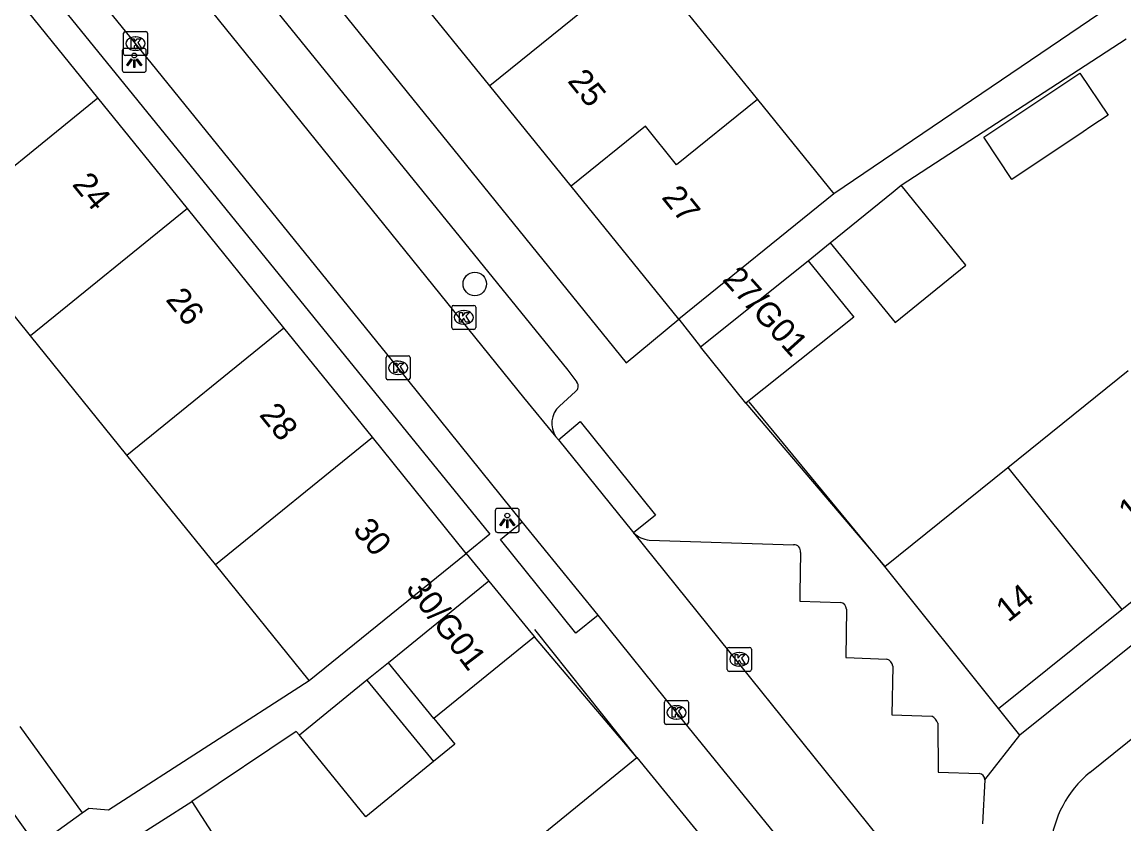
# Model space of a CAD drawing. Extents: x 162347 to 162868, y 381221 to 381813.
# Drawn here: x 162552.35 to 162598.22, y 381590.06 to 381623.46 of the extents above; entities that cross this region are included whole.
import ezdxf

# ---------------------------------------------------------------- set-up
doc = ezdxf.new("R2010")
doc.units = 0
for name, color, linetype in [('IMGEO_Boom', 7, 'Continuous'), ('IMGEO_Kolk', 7, 'Continuous'), ('IMGEO_Lichtpunt', 7, 'Continuous'), ('IMGEO_Muur', 7, 'Continuous'), ('IMGEO_Pand', 7, 'Continuous'), ('IMGEO_Pand_nummerreeks', 7, 'Continuous'), ('IMGEO_Rijbaan_lokaal_open', 7, 'Continuous'), ('IMGEO_Voetpad_open', 7, 'Continuous')]:
    doc.layers.add(name, color=color, linetype=linetype)

msp = doc.modelspace()

# ---------------------------------------------------------------- linework, layer by layer
at = {"layer": 'IMGEO_Boom'}
msp.add_circle((162571.199, 381612.552), 0.489, dxfattribs=at)
at = {"layer": 'IMGEO_Kolk'}
for p, q in [((162556.651, 381623.064), (162557.503, 381623.064)), ((162556.576, 381622.138), (162556.576, 381622.99)), ((162557.064, 381622.844), (162557.089, 381622.844)), ((162557.577, 381622.99), (162557.577, 381622.138)), ((162557.087, 381622.284), (162557.062, 381622.284)), ((162557.503, 381622.064), (162556.651, 381622.064)), ((162570.239, 381610.735), (162570.239, 381611.587)), ((162570.314, 381611.661), (162571.166, 381611.661)), ((162571.24, 381611.587), (162571.24, 381610.735)), ((162570.727, 381611.441), (162570.752, 381611.441)), ((162571.166, 381610.661), (162570.314, 381610.661)), ((162570.75, 381610.881), (162570.725, 381610.881)), ((162567.507, 381608.634), (162567.507, 381609.486)), ((162567.582, 381609.56), (162568.434, 381609.56)), ((162567.995, 381609.34), (162568.02, 381609.34)), ((162568.508, 381609.486), (162568.508, 381608.634)), ((162568.434, 381608.56), (162567.582, 381608.56)), ((162568.018, 381608.78), (162567.993, 381608.78)), ((162581.712, 381596.492), (162581.712, 381597.344)), ((162581.787, 381597.418), (162582.639, 381597.418)), ((162582.713, 381597.344), (162582.713, 381596.492)), ((162582.2, 381597.198), (162582.225, 381597.198)), ((162582.639, 381596.418), (162581.787, 381596.418)), ((162582.223, 381596.638), (162582.198, 381596.638)), ((162579.093, 381594.28), (162579.093, 381595.132)), ((162579.168, 381595.206), (162580.02, 381595.206)), ((162580.094, 381595.132), (162580.094, 381594.28)), ((162579.581, 381594.986), (162579.606, 381594.986)), ((162580.02, 381594.206), (162579.168, 381594.206)), ((162579.604, 381594.426), (162579.579, 381594.426))]:
    msp.add_line(p, q, dxfattribs=at)
for points in [[(162556.651, 381623.064), (162557.503, 381623.064)], [(162556.576, 381622.138), (162556.576, 381622.99)], [(162556.897, 381622.764), (162557.02, 381622.764), (162557.02, 381622.613), (162557.15, 381622.764), (162557.314, 381622.764), (162557.168, 381622.613), (162557.321, 381622.364), (162557.169, 381622.364), (162557.084, 381622.528), (162557.02, 381622.461), (162557.02, 381622.364), (162556.897, 381622.364), (162556.897, 381622.764)], [(162557.577, 381622.99), (162557.577, 381622.138)], [(162557.503, 381622.064), (162556.651, 381622.064)], [(162570.239, 381610.735), (162570.239, 381611.587)], [(162570.314, 381611.661), (162571.166, 381611.661)], [(162571.24, 381611.587), (162571.24, 381610.735)], [(162570.56, 381611.361), (162570.683, 381611.361), (162570.683, 381611.21), (162570.813, 381611.361), (162570.977, 381611.361), (162570.831, 381611.21), (162570.984, 381610.961), (162570.832, 381610.961), (162570.747, 381611.125), (162570.683, 381611.058), (162570.683, 381610.961), (162570.56, 381610.961), (162570.56, 381611.361)], [(162571.166, 381610.661), (162570.314, 381610.661)], [(162567.507, 381608.634), (162567.507, 381609.486)], [(162567.582, 381609.56), (162568.434, 381609.56)], [(162568.508, 381609.486), (162568.508, 381608.634)], [(162567.828, 381609.26), (162567.951, 381609.26), (162567.951, 381609.109), (162568.081, 381609.26), (162568.245, 381609.26), (162568.099, 381609.109), (162568.252, 381608.86), (162568.1, 381608.86), (162568.015, 381609.024), (162567.951, 381608.957), (162567.951, 381608.86), (162567.828, 381608.86), (162567.828, 381609.26)], [(162568.434, 381608.56), (162567.582, 381608.56)], [(162581.712, 381596.492), (162581.712, 381597.344)], [(162581.787, 381597.418), (162582.639, 381597.418)], [(162582.713, 381597.344), (162582.713, 381596.492)], [(162582.033, 381597.118), (162582.156, 381597.118), (162582.156, 381596.967), (162582.286, 381597.118), (162582.45, 381597.118), (162582.304, 381596.967), (162582.457, 381596.718), (162582.305, 381596.718), (162582.22, 381596.882), (162582.156, 381596.815), (162582.156, 381596.718), (162582.033, 381596.718), (162582.033, 381597.118)], [(162582.639, 381596.418), (162581.787, 381596.418)], [(162579.093, 381594.28), (162579.093, 381595.132)], [(162579.168, 381595.206), (162580.02, 381595.206)], [(162580.094, 381595.132), (162580.094, 381594.28)], [(162579.414, 381594.906), (162579.537, 381594.906), (162579.537, 381594.755), (162579.667, 381594.906), (162579.831, 381594.906), (162579.685, 381594.755), (162579.838, 381594.506), (162579.686, 381594.506), (162579.601, 381594.67), (162579.537, 381594.603), (162579.537, 381594.506), (162579.414, 381594.506), (162579.414, 381594.906)], [(162580.02, 381594.206), (162579.168, 381594.206)]]:
    msp.add_lwpolyline(points, dxfattribs=at)
for centre, start, end in [((162556.653, 381622.988), 91.552, 178.448), ((162556.653, 381622.988), 91.552, 178.448), ((162557.501, 381622.988), 1.552, 88.448), ((162557.501, 381622.988), 1.552, 88.448), ((162556.653, 381622.14), 181.552, 268.448), ((162556.653, 381622.14), 181.552, 268.448), ((162557.501, 381622.14), 271.552, 358.448), ((162557.501, 381622.14), 271.552, 358.448), ((162570.316, 381611.585), 91.552, 178.448), ((162570.316, 381611.585), 91.552, 178.448), ((162571.164, 381611.585), 1.552, 88.448), ((162571.164, 381611.585), 1.552, 88.448), ((162570.316, 381610.737), 181.552, 268.448), ((162570.316, 381610.737), 181.552, 268.448), ((162571.164, 381610.737), 271.552, 358.448), ((162571.164, 381610.737), 271.552, 358.448), ((162567.584, 381609.484), 91.552, 178.448), ((162567.584, 381609.484), 91.552, 178.448), ((162568.432, 381609.484), 1.552, 88.448), ((162568.432, 381609.484), 1.552, 88.448), ((162567.584, 381608.636), 181.552, 268.448), ((162567.584, 381608.636), 181.552, 268.448), ((162568.432, 381608.636), 271.552, 358.448), ((162568.432, 381608.636), 271.552, 358.448), ((162581.789, 381597.342), 91.552, 178.448), ((162581.789, 381597.342), 91.552, 178.448), ((162582.637, 381597.342), 1.552, 88.448), ((162582.637, 381597.342), 1.552, 88.448), ((162581.789, 381596.494), 181.552, 268.448), ((162581.789, 381596.494), 181.552, 268.448), ((162582.637, 381596.494), 271.552, 358.448), ((162582.637, 381596.494), 271.552, 358.448), ((162579.17, 381595.13), 91.552, 178.448), ((162579.17, 381595.13), 91.552, 178.448), ((162580.018, 381595.13), 1.552, 88.448), ((162580.018, 381595.13), 1.552, 88.448), ((162579.17, 381594.282), 181.552, 268.448), ((162579.17, 381594.282), 181.552, 268.448), ((162580.018, 381594.282), 271.552, 358.448), ((162580.018, 381594.282), 271.552, 358.448)]:
    msp.add_arc(centre, 0.0765, start, end, dxfattribs=at)
for centre, major_axis, ratio, start_param, end_param in [((162557.063, 381622.564), (-0.387, 0.002), 0.722429, 4.712389, 7.853982), ((162557.088, 381622.564), (-0.39, 0.002), 0.717154, 1.570796, 4.712389), ((162570.726, 381611.161), (-0.387, 0.002), 0.722429, 4.712389, 7.853982), ((162570.751, 381611.161), (-0.39, 0.002), 0.717154, 1.570796, 4.712389), ((162567.994, 381609.06), (-0.387, 0.002), 0.722429, 4.712389, 7.853982), ((162568.019, 381609.06), (-0.39, 0.002), 0.717154, 1.570796, 4.712389), ((162582.199, 381596.918), (-0.387, 0.002), 0.722429, 4.712389, 7.853982), ((162582.224, 381596.918), (-0.39, 0.002), 0.717154, 1.570796, 4.712389), ((162579.58, 381594.706), (-0.387, 0.002), 0.722429, 4.712389, 7.853982), ((162579.605, 381594.706), (-0.39, 0.002), 0.717154, 1.570796, 4.712389)]:
    msp.add_ellipse(centre, major_axis=major_axis, ratio=ratio, start_param=start_param, end_param=end_param, dxfattribs=at)
at = {"layer": 'IMGEO_Lichtpunt'}
for p, q in [((162556.523, 381622.268), (162556.523, 381621.461)), ((162556.523, 381622.268), (162556.523, 381621.461)), ((162557.425, 381622.363), (162556.617, 381622.363)), ((162557.425, 381622.363), (162556.617, 381622.363)), ((162557.519, 381621.461), (162557.519, 381622.268)), ((162557.519, 381621.461), (162557.519, 381622.268)), ((162556.617, 381621.367), (162557.425, 381621.367)), ((162556.617, 381621.367), (162557.425, 381621.367)), ((162572.054, 381603.108), (162572.054, 381602.301)), ((162572.054, 381603.108), (162572.054, 381602.301)), ((162572.956, 381603.203), (162572.148, 381603.203)), ((162572.956, 381603.203), (162572.148, 381603.203)), ((162573.05, 381602.301), (162573.05, 381603.108)), ((162573.05, 381602.301), (162573.05, 381603.108)), ((162572.148, 381602.207), (162572.956, 381602.207)), ((162572.148, 381602.207), (162572.956, 381602.207))]:
    msp.add_line(p, q, dxfattribs=at)
for points in [[(162556.897, 381621.932), (162556.936, 381621.904), (162556.748, 381621.642), (162556.71, 381621.669), (162556.897, 381621.932)], [(162556.999, 381621.884), (162557.046, 381621.884), (162557.046, 381621.562), (162556.999, 381621.562), (162556.999, 381621.884)], [(162557.109, 381621.904), (162557.147, 381621.931), (162557.334, 381621.669), (162557.295, 381621.641), (162557.109, 381621.904)], [(162572.428, 381602.772), (162572.467, 381602.744), (162572.279, 381602.482), (162572.241, 381602.509), (162572.428, 381602.772)], [(162572.53, 381602.724), (162572.577, 381602.724), (162572.577, 381602.402), (162572.53, 381602.402), (162572.53, 381602.724)], [(162572.64, 381602.744), (162572.678, 381602.771), (162572.865, 381602.509), (162572.826, 381602.481), (162572.64, 381602.744)]]:
    msp.add_lwpolyline(points, dxfattribs=at)
for centre in [(162557.022, 381622.066), (162572.553, 381602.906)]:
    msp.add_circle(centre, 0.0994, dxfattribs=at)
for centre, start, end in [((162556.617, 381622.268), 90, 180), ((162556.617, 381622.268), 90, 180), ((162557.425, 381622.268), 0, 90), ((162557.425, 381622.268), 0, 90), ((162556.617, 381621.461), 180, 270), ((162556.617, 381621.461), 180, 270), ((162557.425, 381621.461), 270, 0), ((162557.425, 381621.461), 270, 360), ((162572.148, 381603.108), 90, 180), ((162572.148, 381603.108), 90, 180), ((162572.956, 381603.108), 0, 90), ((162572.956, 381603.108), 0, 90), ((162572.148, 381602.301), 180, 270), ((162572.148, 381602.301), 180, 270), ((162572.956, 381602.301), 270, 0), ((162572.956, 381602.301), 270, 360)]:
    msp.add_arc(centre, 0.0946, start, end, dxfattribs=at)
at = {"layer": 'IMGEO_Muur'}
for points in [[(162588.265, 381600.781), (162582.622, 381607.647)], [(162577.947, 381592.831), (162573.694, 381598.161)]]:
    msp.add_lwpolyline(points, dxfattribs=at)
at = {"layer": 'IMGEO_Pand'}
for points in [[(162578.281, 381626.025), (162571.827, 381620.808)], [(162578.281, 381626.025), (162582.965, 381620.237)], [(162555.512, 381620.301), (162551.438, 381625.343)], [(162571.827, 381620.808), (162568.536, 381624.873)], [(162597.561, 381619.576), (162596.851, 381619.103), (162596.529, 381618.889), (162593.556, 381616.907), (162592.387, 381618.661), (162596.391, 381621.33), (162597.561, 381619.576)], [(162575.216, 381616.62), (162571.827, 381620.808)], [(162548.983, 381614.999), (162555.512, 381620.301)], [(162559.239, 381615.69), (162555.512, 381620.301)], [(162582.965, 381620.237), (162579.603, 381617.519), (162578.309, 381619.12), (162575.216, 381616.62)], [(162582.965, 381620.237), (162586.145, 381616.308)], [(162579.694, 381611.087), (162575.216, 381616.62)], [(162585.998, 381614.267), (162588.616, 381616.393), (162588.949, 381616.664)], [(162585.998, 381614.267), (162588.696, 381610.944), (162591.647, 381613.341), (162588.949, 381616.664)], [(162586.145, 381616.308), (162579.694, 381611.087)], [(162559.239, 381615.69), (162552.71, 381610.388)], [(162563.247, 381610.73), (162559.239, 381615.69)], [(162552.71, 381610.388), (162548.983, 381614.999)], [(162580.601, 381609.937), (162585.08, 381613.516)], [(162585.08, 381613.516), (162586.977, 381611.168), (162582.48, 381607.587)], [(162556.718, 381605.428), (162563.247, 381610.73)], [(162566.934, 381606.168), (162563.247, 381610.73)], [(162556.718, 381605.428), (162552.71, 381610.388)], [(162582.48, 381607.587), (162580.601, 381609.937)], [(162593.384, 381604.909), (162598.393, 381608.947)], [(162560.406, 381600.865), (162566.934, 381606.168)], [(162570.843, 381601.33), (162566.934, 381606.168)], [(162560.406, 381600.865), (162556.718, 381605.428)], [(162588.265, 381600.781), (162593.384, 381604.909)], [(162593.384, 381604.909), (162598.133, 381598.994)], [(162598.133, 381598.994), (162603.15, 381603.02)], [(162564.302, 381596.044), (162570.843, 381601.33)], [(162564.302, 381596.044), (162560.406, 381600.865)], [(162593.003, 381594.877), (162588.265, 381600.781)], [(162571.787, 381600.176), (162567.605, 381596.779)], [(162571.787, 381600.176), (162573.538, 381598.034), (162573.688, 381597.851)], [(162593.003, 381594.877), (162598.133, 381598.994)], [(162573.688, 381597.851), (162569.497, 381594.449)], [(162567.605, 381596.779), (162566.708, 381596.05)], [(162569.497, 381594.449), (162567.605, 381596.779)], [(162566.708, 381596.05), (162563.895, 381593.766)], [(162566.708, 381596.05), (162569.479, 381592.659)], [(162569.497, 381594.449), (162570.366, 381593.379), (162569.479, 381592.659)], [(162552.266, 381594.122), (162554.849, 381590.523)], [(162569.479, 381592.659), (162566.657, 381590.366), (162563.895, 381593.766)], [(162572.623, 381588.483), (162577.947, 381592.831)], [(162577.947, 381592.831), (162582.764, 381586.934)], [(162550.444, 381592.644), (162552.947, 381589.157), (162554.849, 381590.523)], [(162555.632, 381588.581), (162559.419, 381590.999)], [(162559.419, 381590.999), (162560.496, 381589.312), (162556.907, 381587.02)]]:
    msp.add_lwpolyline(points, dxfattribs=at)
at = {"layer": 'IMGEO_Rijbaan_lokaal_open'}
for points in [[(162555.033, 381630.367), (162573.231, 381607.826), (162574.574, 381606.188)], [(162573.172, 381602.64), (162568.008, 381609.06), (162557.077, 381622.564), (162552.464, 381628.263)], [(162574.574, 381606.188), (162574.68, 381606.059)], [(162574.68, 381606.059), (162577.762, 381602.246), (162577.813, 381602.191)], [(162576.33, 381598.754), (162573.172, 381602.64)], [(162577.813, 381602.191), (162588.864, 381588.438)], [(162585.923, 381586.92), (162579.594, 381594.706), (162576.33, 381598.754)]]:
    msp.add_lwpolyline(points, dxfattribs=at)
at = {"layer": 'IMGEO_Voetpad_open'}
for points in [[(162526.479, 381683.499), (162520.914, 381679.229), (162577.5, 381609.273), (162579.694, 381611.087)], [(162518.865, 381678.599), (162520.017, 381676.937), (162521.914, 381674.577), (162531.393, 381662.847), (162554.987, 381633.73), (162575.072, 381608.955), (162575.451, 381608.462)], [(162512.565, 381673.447), (162513.38, 381674.107), (162571.832, 381602.129), (162570.843, 381601.33)], [(162596.092, 381625.415), (162597.224, 381623.819), (162586.145, 381616.308)], [(162588.949, 381616.664), (162598.316, 381622.766)], [(162629.662, 381622.463), (162593.892, 381593.755)], [(162585.08, 381613.516), (162585.998, 381614.267)], [(162579.694, 381611.087), (162580.601, 381609.937)], [(162575.393, 381608.079), (162574.724, 381607.467)], [(162582.48, 381607.587), (162588.265, 381600.781)], [(162574.68, 381606.059), (162575.593, 381606.825), (162578.72, 381602.926), (162577.813, 381602.191)], [(162596.806, 381592.212), (162612.702, 381605.014), (162617.041, 381599.75), (162606.244, 381590.2), (162606.748, 381589.646)], [(162576.33, 381598.754), (162575.4, 381598.003), (162572.268, 381601.906), (162573.172, 381602.64)], [(162578.46, 381601.879), (162584.474, 381601.692)], [(162570.843, 381601.33), (162571.787, 381600.176)], [(162584.762, 381601.374), (162584.728, 381599.672), (162584.726, 381599.347), (162586.43, 381599.292)], [(162586.677, 381599.011), (162586.646, 381596.994), (162588.355, 381596.93)], [(162577.947, 381592.831), (162573.688, 381597.851)], [(162588.596, 381596.63), (162588.562, 381594.608), (162590.228, 381594.552)], [(162554.849, 381590.523), (162555.13, 381590.715), (162555.957, 381590.647), (162564.302, 381596.044)], [(162593.892, 381593.755), (162593.003, 381594.877)], [(162590.477, 381594.256), (162590.485, 381592.216), (162592.195, 381592.164)], [(162563.895, 381593.766), (162563.77, 381593.919), (162559.419, 381590.999)], [(162592.435, 381591.907), (162593.892, 381593.755)], [(162592.435, 381591.907), (162592.334, 381590.062)]]:
    msp.add_lwpolyline(points, dxfattribs=at)
for centre, radius, start, end in [((162575.245, 381608.297), 0.264, 304.1902, 38.5874), ((162575.381, 381606.742), 0.979, 132.1685, 214.4534), ((162578.596, 381602.989), 1.118, 225.5197, 262.9912), ((162584.479, 381601.407), 0.285, 353.249, 91.0828), ((162586.366, 381598.987), 0.311, 4.4076, 78.2235), ((162588.224, 381596.578), 0.376, 7.9633, 69.5889), ((162589.993, 381594.101), 0.508, 17.7021, 62.4401), ((162592.185, 381591.914), 0.25, 358.2904, 87.7915), ((162599.701, 381588.695), 4.555, 129.4558, 218.6453)]:
    msp.add_arc(centre, radius, start, end, dxfattribs=at)

# ---------------------------------------------------------------- texts
at = {"layer": 'IMGEO_Pand_nummerreeks'}
for s, rotation, p in [('25', 308.9437, (162575.028, 381620.995)), ('24', 309.0755, (162554.405, 381616.686)), ('27', 308.9437, (162578.945, 381616.148)), ('27/G01', 311.9861, (162581.471, 381612.721)), ('26', 309.0755, (162558.299, 381611.889)), ('28', 309.0755, (162562.196, 381607.091)), ('12', 38.749, (162598.51, 381602.527)), ('30', 309.0755, (162566.09, 381602.294)), ('30/G01', 307.3051, (162568.294, 381599.864)), ('14', 38.749, (162593.405, 381598.431))]:
    msp.add_text(s, height=1, rotation=rotation, dxfattribs=at).set_placement(p)

doc.saveas('drawing.dxf')
